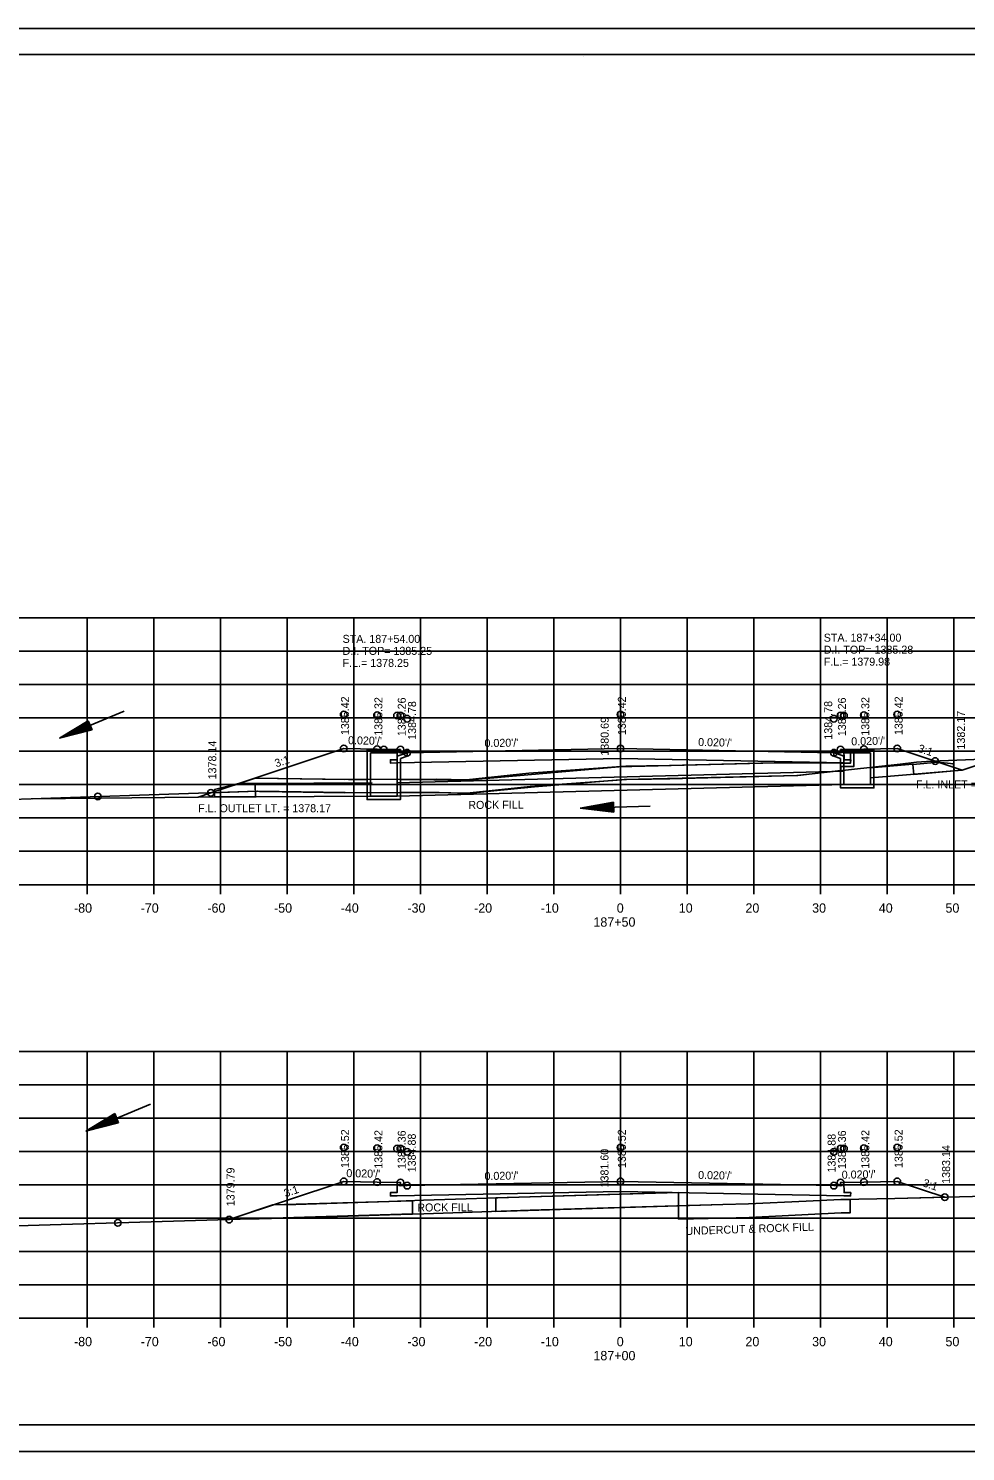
# Model space of a CAD drawing. Extents: x 1374311 to 1383814, y 384102 to 406278.
# Drawn here: x 1382551.3 to 1382691.8, y 399238.3 to 399451.6 of the extents above; entities that cross this region are included whole.
import ezdxf

# ---------------------------------------------------------------- set-up
doc = ezdxf.new("R2010")
doc.units = 0
for name, color, linetype in [('R_Axis', 7, 'Continuous'), ('R_Axis Annot', 7, 'Continuous'), ('R_Border', 7, 'Continuous'), ('R_Draft', 7, 'Continuous'), ('R_Exist Surface', 7, 'Continuous'), ('R_Fin Surface', 7, 'Continuous'), ('R_Grid', 7, 'Continuous'), ('R_No Plot', 7, 'Continuous'), ('R_Water', 7, 'Continuous'), ('R_Water Annot', 7, 'Continuous'), ('R_Xsect Elev', 7, 'Continuous'), ('R_Xsect Slope', 7, 'Continuous')]:
    doc.layers.add(name, color=color, linetype=linetype)

msp = doc.modelspace()

# ---------------------------------------------------------------- linework, layer by layer
at = {"layer": 'R_Axis'}
for p, q in [((1382500.07, 399323.26), (1382780.07, 399323.26)), ((1382560.07, 399321.86), (1382560.07, 399323.26)), ((1382570.07, 399321.86), (1382570.07, 399323.26)), ((1382580.07, 399321.86), (1382580.07, 399323.26)), ((1382590.07, 399321.86), (1382590.07, 399323.26)), ((1382600.07, 399321.86), (1382600.07, 399323.26)), ((1382610.07, 399321.86), (1382610.07, 399323.26)), ((1382620.07, 399321.86), (1382620.07, 399323.26)), ((1382630.07, 399321.86), (1382630.07, 399323.26)), ((1382640.07, 399321.86), (1382640.07, 399323.26)), ((1382650.07, 399321.86), (1382650.07, 399323.26)), ((1382660.07, 399321.86), (1382660.07, 399323.26)), ((1382670.07, 399321.86), (1382670.07, 399323.26)), ((1382680.07, 399321.86), (1382680.07, 399323.26)), ((1382690.07, 399321.86), (1382690.07, 399323.26)), ((1382500.07, 399258.26), (1382780.07, 399258.26)), ((1382560.07, 399256.86), (1382560.07, 399258.26)), ((1382570.07, 399256.86), (1382570.07, 399258.26)), ((1382580.07, 399256.86), (1382580.07, 399258.26)), ((1382590.07, 399256.86), (1382590.07, 399258.26)), ((1382600.07, 399256.86), (1382600.07, 399258.26)), ((1382610.07, 399256.86), (1382610.07, 399258.26)), ((1382620.07, 399256.86), (1382620.07, 399258.26)), ((1382630.07, 399256.86), (1382630.07, 399258.26)), ((1382640.07, 399256.86), (1382640.07, 399258.26)), ((1382650.07, 399256.86), (1382650.07, 399258.26)), ((1382660.07, 399256.86), (1382660.07, 399258.26)), ((1382670.07, 399256.86), (1382670.07, 399258.26)), ((1382680.07, 399256.86), (1382680.07, 399258.26)), ((1382690.07, 399256.86), (1382690.07, 399258.26))]:
    msp.add_line(p, q, dxfattribs=at)
at = {"layer": 'R_Border'}
for p, q in [((1382482.07, 399447.72), (1382798.25, 399447.72)), ((1382634.59, 399447.46), (1382634.59, 399447.46)), ((1382634.59, 399447.46), (1382634.59, 399447.46)), ((1382798.25, 399242.26), (1382482.07, 399242.26))]:
    msp.add_line(p, q, dxfattribs=at)
at = {"layer": 'R_Draft'}
for p, q in [((1382560.23, 399347.84), (1382555.91, 399345.22)), ((1382560.28, 399347.72), (1382556.68, 399345.54)), ((1382560.33, 399347.6), (1382557.47, 399345.87)), ((1382560.71, 399346.68), (1382557.47, 399345.87)), ((1382560.38, 399347.49), (1382558.24, 399346.19)), ((1382560.67, 399346.8), (1382558.24, 399346.19)), ((1382560.43, 399347.37), (1382559.02, 399346.52)), ((1382560.62, 399346.92), (1382559.02, 399346.52)), ((1382560.48, 399347.25), (1382559.79, 399346.84)), ((1382560.57, 399347.04), (1382559.79, 399346.84)), ((1382560.81, 399346.45), (1382560.23, 399347.84)), ((1382560.81, 399346.45), (1382555.91, 399345.22)), ((1382560.76, 399346.57), (1382556.68, 399345.54)), ((1382639.01, 399335.64), (1382634.03, 399334.75)), ((1382639.05, 399334.14), (1382634.03, 399334.75)), ((1382639.01, 399335.51), (1382634.87, 399334.77)), ((1382639.05, 399334.26), (1382634.87, 399334.77)), ((1382639.02, 399335.38), (1382635.73, 399334.8)), ((1382639.04, 399334.39), (1382635.73, 399334.8)), ((1382639.02, 399335.26), (1382636.56, 399334.82)), ((1382639.04, 399334.51), (1382636.56, 399334.82)), ((1382639.02, 399335.13), (1382637.4, 399334.84)), ((1382639.04, 399334.64), (1382637.4, 399334.84)), ((1382639.03, 399335), (1382638.24, 399334.86)), ((1382639.03, 399334.77), (1382638.24, 399334.86)), ((1382639.05, 399334.14), (1382639.01, 399335.64)), ((1382564.22, 399288.94), (1382559.9, 399286.32)), ((1382564.8, 399287.55), (1382559.9, 399286.32)), ((1382564.27, 399288.82), (1382560.67, 399286.64)), ((1382564.75, 399287.67), (1382560.67, 399286.64)), ((1382564.32, 399288.7), (1382561.46, 399286.97)), ((1382564.7, 399287.79), (1382561.46, 399286.97)), ((1382564.37, 399288.59), (1382562.23, 399287.29)), ((1382564.65, 399287.9), (1382562.23, 399287.29)), ((1382564.42, 399288.47), (1382563.01, 399287.62)), ((1382564.6, 399288.02), (1382563.01, 399287.62)), ((1382564.47, 399288.35), (1382563.78, 399287.94)), ((1382564.56, 399288.14), (1382563.78, 399287.94)), ((1382564.8, 399287.55), (1382564.22, 399288.94))]:
    msp.add_line(p, q, dxfattribs=at)
at = {"layer": 'R_Exist Surface'}
for points in [[(1382500.07, 399334.37), (1382510.43, 399334.69), (1382527.78, 399335.34), (1382534.42, 399335.64), (1382539.03, 399335.78), (1382548.75, 399336.04), (1382566.43, 399336.65), (1382585.65, 399337.26), (1382585.92, 399337.25), (1382586.17, 399337.24), (1382598.72, 399337.02), (1382612.52, 399337.1), (1382614.64, 399337.05), (1382617.04, 399336.96), (1382626.51, 399337.97), (1382640.95, 399339.02), (1382643.98, 399339.06), (1382644.7, 399339.06), (1382647.47, 399339.15), (1382666.52, 399339.63), (1382681.99, 399341.33), (1382684.47, 399341.65), (1382686.71, 399341.77), (1382700.73, 399342.33)], [(1382500.07, 399270.23), (1382514.59, 399270.74), (1382528.36, 399271.27), (1382539, 399271.68), (1382549.56, 399272.1), (1382556.16, 399272.3), (1382566.35, 399272.61), (1382583.01, 399273.1), (1382585.89, 399273.19), (1382591.43, 399273.33), (1382605.4, 399273.78), (1382610.59, 399273.94), (1382626.52, 399274.45), (1382641.59, 399274.91), (1382655.44, 399275.29), (1382659.27, 399275.39), (1382667.92, 399275.8), (1382673.11, 399276.05), (1382681.19, 399276.21), (1382698.7, 399276.67)]]:
    msp.add_lwpolyline(points, dxfattribs=at)
at = {"layer": 'R_Fin Surface'}
for p, q in [((1382648.75, 399277.11), (1382648.75, 399273.11)), ((1382655.44, 399275.29), (1382648.75, 399275.11)), ((1382648.75, 399275.11), (1382648.75, 399273.11)), ((1382673.11, 399276.05), (1382667.92, 399275.8)), ((1382674.53, 399276.08), (1382673.11, 399276.05))]:
    msp.add_line(p, q, dxfattribs=at)
for points in [[(1382551.81, 399336.15), (1382576.73, 399336.4), (1382578.64, 399337.04), (1382598.56, 399343.68), (1382598.56, 399343.68), (1382603.56, 399343.58), (1382606.56, 399343.52), (1382606.56, 399343.52), (1382607.06, 399343.52), (1382607.06, 399343.52), (1382607.07, 399343.02), (1382608.07, 399343.04), (1382608.07, 399343.04), (1382640.07, 399343.68), (1382640.07, 399343.68), (1382672.07, 399343.04), (1382672.07, 399343.04), (1382673.07, 399343.02), (1382673.07, 399343.02), (1382673.08, 399343.52), (1382673.58, 399343.52), (1382673.58, 399343.52), (1382676.58, 399343.58), (1382676.58, 399343.58), (1382676.58, 399343.58), (1382681.58, 399343.68), (1382691.33, 399340.43), (1382696.52, 399342.16)], [(1382673.58, 399343.52), (1382673.59, 399341.99), (1382674.59, 399341.99), (1382674.58, 399341.49), (1382673.58, 399341.51), (1382640.07, 399342.18), (1382606.56, 399341.51), (1382605.56, 399341.49), (1382605.57, 399341.99), (1382606.57, 399341.99), (1382606.56, 399343.52)], [(1382585.28, 399339.25), (1382598.73, 399339.02), (1382612.53, 399339.1), (1382614.69, 399339.05), (1382616.97, 399338.96), (1382626.33, 399339.96), (1382640.87, 399341.02), (1382643.96, 399341.06), (1382644.66, 399341.06), (1382647.41, 399341.15), (1382667.02, 399341.64)], [(1382581.38, 399273.05), (1382581.38, 399273.05), (1382598.56, 399278.78), (1382598.56, 399278.78), (1382603.56, 399278.68), (1382606.56, 399278.62), (1382606.56, 399278.62), (1382607.06, 399278.62), (1382607.06, 399278.62), (1382607.07, 399278.12), (1382608.07, 399278.14), (1382608.07, 399278.14), (1382608.07, 399278.14), (1382640.07, 399278.78), (1382640.07, 399278.78), (1382672.07, 399278.14), (1382673.07, 399278.12), (1382673.07, 399278.12), (1382673.08, 399278.62), (1382673.58, 399278.62), (1382673.58, 399278.62), (1382676.58, 399278.68), (1382676.58, 399278.68), (1382676.58, 399278.68), (1382681.58, 399278.78), (1382681.58, 399278.78), (1382688.7, 399276.41)], [(1382673.58, 399278.62), (1382673.59, 399277.1), (1382674.59, 399277.09), (1382674.58, 399276.59), (1382673.58, 399276.61), (1382640.07, 399277.28), (1382606.56, 399276.61), (1382605.56, 399276.59), (1382605.57, 399277.09), (1382606.57, 399277.1), (1382606.56, 399278.62)], [(1382587.93, 399275.24), (1382591.37, 399275.32), (1382605.34, 399275.78), (1382610.53, 399275.94), (1382626.46, 399276.45), (1382641.53, 399276.91), (1382648.75, 399277.11)], [(1382648.75, 399273.11), (1382655.49, 399273.29), (1382659.35, 399273.39), (1382673.18, 399274.05), (1382674.53, 399274.08), (1382674.53, 399276.07)], [(1382648.75, 399273.11), (1382655.49, 399273.29), (1382659.35, 399273.39), (1382673.18, 399274.05), (1382674.53, 399274.08), (1382674.53, 399276.07)], [(1382667.92, 399275.8), (1382659.27, 399275.39), (1382655.44, 399275.29)], [(1382674.53, 399276.07), (1382674.53, 399276.08)]]:
    msp.add_lwpolyline(points, dxfattribs=at)
for points in [[(1382607.09, 399339.05), (1382607.09, 399337.06), (1382612.85, 399337.1), (1382617.02, 399336.94), (1382627.15, 399337.93), (1382640.61, 399339.01), (1382666.67, 399339.64), (1382673.13, 399340.4), (1382673.08, 399341.53), (1382663.39, 399341.52), (1382639.81, 399340.93), (1382617.08, 399338.94)], [(1382585.28, 399339.25), (1382578.61, 399337.05), (1382585.56, 399337.26), (1382602.09, 399337.03), (1382602.08, 399339.04), (1382599.29, 399339.01)], [(1382648.75, 399277.11), (1382621.37, 399276.29), (1382621.37, 399274.27), (1382648.75, 399275.11)], [(1382587.93, 399275.24), (1382581.38, 399273.05), (1382608.89, 399273.9), (1382608.89, 399275.87)]]:
    msp.add_lwpolyline(points, close=True, dxfattribs=at)
at = {"layer": 'R_Grid'}
for p, q in [((1382500.07, 399363.26), (1382780.07, 399363.26)), ((1382560.07, 399323.26), (1382560.07, 399363.26)), ((1382570.07, 399323.26), (1382570.07, 399363.26)), ((1382580.07, 399323.26), (1382580.07, 399363.26)), ((1382590.07, 399323.26), (1382590.07, 399363.26)), ((1382600.07, 399323.26), (1382600.07, 399363.26)), ((1382610.07, 399323.26), (1382610.07, 399363.26)), ((1382620.07, 399323.26), (1382620.07, 399363.26)), ((1382630.07, 399323.26), (1382630.07, 399363.26)), ((1382640.07, 399323.26), (1382640.07, 399363.26)), ((1382650.07, 399323.26), (1382650.07, 399363.26)), ((1382660.07, 399323.26), (1382660.07, 399363.26)), ((1382670.07, 399323.26), (1382670.07, 399363.26)), ((1382680.07, 399323.26), (1382680.07, 399363.26)), ((1382690.07, 399323.26), (1382690.07, 399363.26)), ((1382500.07, 399358.26), (1382780.07, 399358.26)), ((1382500.07, 399353.26), (1382780.07, 399353.26)), ((1382500.07, 399348.26), (1382780.07, 399348.26)), ((1382500.07, 399343.26), (1382780.07, 399343.26)), ((1382500.07, 399338.26), (1382780.07, 399338.26)), ((1382500.07, 399333.26), (1382780.07, 399333.26)), ((1382500.07, 399328.26), (1382780.07, 399328.26)), ((1382500.07, 399323.26), (1382780.07, 399323.26)), ((1382500.07, 399298.26), (1382780.07, 399298.26)), ((1382560.07, 399258.26), (1382560.07, 399298.26)), ((1382570.07, 399258.26), (1382570.07, 399298.26)), ((1382580.07, 399258.26), (1382580.07, 399298.26)), ((1382590.07, 399258.26), (1382590.07, 399298.26)), ((1382600.07, 399258.26), (1382600.07, 399298.26)), ((1382610.07, 399258.26), (1382610.07, 399298.26)), ((1382620.07, 399258.26), (1382620.07, 399298.26)), ((1382630.07, 399258.26), (1382630.07, 399298.26)), ((1382640.07, 399258.26), (1382640.07, 399298.26)), ((1382650.07, 399258.26), (1382650.07, 399298.26)), ((1382660.07, 399258.26), (1382660.07, 399298.26)), ((1382670.07, 399258.26), (1382670.07, 399298.26)), ((1382680.07, 399258.26), (1382680.07, 399298.26)), ((1382690.07, 399258.26), (1382690.07, 399298.26)), ((1382500.07, 399293.26), (1382780.07, 399293.26)), ((1382500.07, 399288.26), (1382780.07, 399288.26)), ((1382500.07, 399283.26), (1382780.07, 399283.26)), ((1382500.07, 399278.26), (1382780.07, 399278.26)), ((1382500.07, 399273.26), (1382780.07, 399273.26)), ((1382500.07, 399268.26), (1382780.07, 399268.26)), ((1382500.07, 399263.26), (1382780.07, 399263.26)), ((1382500.07, 399258.26), (1382780.07, 399258.26))]:
    msp.add_line(p, q, dxfattribs=at)
at = {"layer": 'R_No Plot'}
for p, q in [((1382469.67, 399451.62), (1382803, 399451.62)), ((1382469.67, 399238.28), (1382803, 399238.28))]:
    msp.add_line(p, q, dxfattribs=at)
for points in [[(1382469.66, 399451.62), (1382803, 399451.62), (1382803, 399238.28), (1382469.66, 399238.28)], [(1382715.99, 399447.72), (1382715.99, 399437.84), (1382751.72, 399437.84), (1382751.72, 399434.92), (1382774.92, 399434.92), (1382774.92, 399410.59), (1382798.25, 399410.59), (1382798.25, 399242.26), (1382482.07, 399242.26), (1382482.07, 399447.72)], [(1382578.64, 399337.04), (1382585.65, 399337.26), (1382585.92, 399337.25), (1382586.17, 399337.24), (1382598.72, 399337.02), (1382612.52, 399337.1), (1382614.64, 399337.05), (1382617.04, 399336.96), (1382626.51, 399337.97), (1382640.95, 399339.02), (1382643.98, 399339.06), (1382644.7, 399339.06), (1382647.47, 399339.15), (1382666.52, 399339.63), (1382681.99, 399341.33), (1382684.47, 399341.65), (1382686.71, 399341.77), (1382687.25, 399341.79), (1382681.58, 399343.68), (1382676.58, 399343.58), (1382673.58, 399343.52), (1382673.59, 399341.99), (1382674.59, 399341.99), (1382674.58, 399341.49), (1382673.58, 399341.51), (1382640.07, 399342.18), (1382606.56, 399341.51), (1382605.56, 399341.49), (1382605.57, 399341.99), (1382606.57, 399341.99), (1382606.56, 399343.52), (1382603.56, 399343.58), (1382598.56, 399343.68), (1382578.64, 399337.04)], [(1382581.38, 399273.05), (1382583.01, 399273.1), (1382585.89, 399273.19), (1382591.43, 399273.33), (1382605.4, 399273.78), (1382610.59, 399273.94), (1382626.52, 399274.45), (1382641.59, 399274.91), (1382655.44, 399275.29), (1382659.27, 399275.39), (1382667.92, 399275.8), (1382673.11, 399276.05), (1382681.19, 399276.21), (1382688.7, 399276.41), (1382681.58, 399278.78), (1382676.58, 399278.68), (1382673.58, 399278.62), (1382673.59, 399277.1), (1382674.59, 399277.09), (1382674.58, 399276.59), (1382673.58, 399276.61), (1382640.07, 399277.28), (1382606.56, 399276.61), (1382605.56, 399276.59), (1382605.57, 399277.09), (1382606.57, 399277.1), (1382606.56, 399278.62), (1382603.56, 399278.68), (1382598.56, 399278.78), (1382581.38, 399273.05)]]:
    msp.add_lwpolyline(points, close=True, dxfattribs=at)
for centre in [(1382598.56, 399348.78), (1382598.56, 399348.78), (1382603.56, 399348.68), (1382603.56, 399348.68), (1382606.56, 399348.62), (1382606.56, 399348.62), (1382607.06, 399348.62), (1382607.06, 399348.62), (1382640.07, 399348.78), (1382640.07, 399348.78), (1382673.08, 399348.62), (1382673.08, 399348.62), (1382673.58, 399348.62), (1382673.58, 399348.62), (1382676.58, 399348.68), (1382676.58, 399348.68), (1382681.58, 399348.78), (1382681.58, 399348.78), (1382608.07, 399348.14), (1382608.07, 399348.14), (1382672.07, 399348.14), (1382672.07, 399348.14), (1382598.56, 399343.68), (1382603.56, 399343.58), (1382604.57, 399343.51), (1382607.06, 399343.52), (1382608.07, 399343.04), (1382640.07, 399343.68), (1382672.07, 399343.04), (1382673.08, 399343.52), (1382676.58, 399343.58), (1382681.58, 399343.68), (1382687.25, 399341.79), (1382561.68, 399336.49), (1382561.68, 399336.49), (1382561.68, 399336.49), (1382561.68, 399336.49), (1382578.64, 399337.04), (1382578.64, 399337.04), (1382598.56, 399283.85), (1382598.56, 399283.85), (1382603.56, 399283.75), (1382603.56, 399283.75), (1382606.56, 399283.69), (1382606.56, 399283.69), (1382607.06, 399283.69), (1382607.06, 399283.69), (1382608.07, 399283.21), (1382608.07, 399283.21), (1382640.07, 399283.85), (1382640.07, 399283.85), (1382672.07, 399283.21), (1382672.07, 399283.21), (1382673.08, 399283.69), (1382673.08, 399283.69), (1382673.58, 399283.69), (1382673.58, 399283.69), (1382676.58, 399283.75), (1382676.58, 399283.75), (1382681.58, 399283.85), (1382681.58, 399283.85), (1382598.56, 399278.78), (1382603.56, 399278.68), (1382607.06, 399278.62), (1382608.07, 399278.14), (1382640.07, 399278.78), (1382672.07, 399278.14), (1382673.08, 399278.62), (1382676.58, 399278.68), (1382681.58, 399278.78), (1382688.7, 399276.41), (1382564.68, 399272.56), (1382564.68, 399272.56), (1382564.68, 399272.56), (1382564.68, 399272.56), (1382581.38, 399273.05), (1382581.38, 399273.05)]:
    msp.add_circle(centre, 0.5, dxfattribs=at)
at = {"layer": 'R_Water'}
for p, q in [((1382565.61, 399349.26), (1382555.91, 399345.22)), ((1382602.07, 399343.52), (1382606.82, 399343.52)), ((1382602.07, 399342.02), (1382602.07, 399343.52)), ((1382602.57, 399342.02), (1382602.57, 399343.02)), ((1382602.57, 399343.02), (1382606.57, 399343.02)), ((1382606.9, 399343.35), (1382606.57, 399343.02)), ((1382608.07, 399343.04), (1382606.57, 399342.52)), ((1382606.57, 399342.02), (1382606.57, 399342.52)), ((1382606.9, 399343.35), (1382606.82, 399343.52)), ((1382608.07, 399342.51), (1382607.07, 399342.16)), ((1382672.07, 399343.06), (1382673.57, 399342.54)), ((1382672.07, 399342.53), (1382673.07, 399342.19)), ((1382673.24, 399343.38), (1382673.32, 399343.54)), ((1382673.24, 399343.38), (1382673.57, 399343.04)), ((1382678.07, 399343.54), (1382673.32, 399343.54)), ((1382677.57, 399343.04), (1382673.57, 399343.04)), ((1382673.57, 399342.04), (1382673.57, 399342.54)), ((1382677.57, 399342.04), (1382677.57, 399343.04)), ((1382678.07, 399342.04), (1382678.07, 399343.54)), ((1382673.65, 399340.26), (1382606.5, 399338.51)), ((1382607.07, 399342.02), (1382607.07, 399342.16)), ((1382673.07, 399342.04), (1382673.07, 399342.19)), ((1382683.91, 399341.31), (1382677.57, 399340.79)), ((1382691.33, 399340.43), (1382677.57, 399339.29)), ((1382602.85, 399338.51), (1382585.3, 399338.44)), ((1382673.65, 399338.26), (1382606.5, 399336.51)), ((1382602.85, 399336.51), (1382576.73, 399336.4)), ((1382644.53, 399335.04), (1382634.03, 399334.75)), ((1382569.59, 399290.36), (1382559.9, 399286.32))]:
    msp.add_line(p, q, dxfattribs=at)
for points in [[(1382608.07, 399342.51), (1382608.07, 399343.04)], [(1382672.07, 399342.53), (1382672.07, 399343.06)], [(1382675.07, 399343.52), (1382675.07, 399340.99), (1382673.07, 399340.99), (1382673.07, 399341.49), (1382674.57, 399341.49), (1382674.57, 399343.51)], [(1382607.07, 399342.02), (1382607.07, 399336.01), (1382604.57, 399336.01), (1382602.07, 399336.01), (1382602.07, 399342.01)], [(1382606.57, 399342.01), (1382606.57, 399336.51), (1382604.57, 399336.51), (1382602.57, 399336.51), (1382602.57, 399342.02)], [(1382678.07, 399342.04), (1382678.07, 399337.76), (1382675.57, 399337.76), (1382673.07, 399337.76), (1382673.07, 399342.04)], [(1382677.57, 399342.04), (1382677.57, 399338.26), (1382675.57, 399338.26), (1382673.57, 399338.26), (1382673.57, 399342.04)]]:
    msp.add_lwpolyline(points, dxfattribs=at)
for points in [[(1382683.91, 399341.29), (1382684.05, 399339.8), (1382690.11, 399340.34), (1382690.01, 399341.37), (1382687.73, 399341.63)], [(1382585.3, 399338.43), (1382585.31, 399336.43), (1382579.18, 399336.42), (1382579.18, 399337.54), (1382582.8, 399338.43)]]:
    msp.add_lwpolyline(points, close=True, dxfattribs=at)

# ---------------------------------------------------------------- texts
at = {"layer": 'R_Axis Annot'}
for s, p in [('-80', (1382558.11, 399319.06)), ('-70', (1382568.11, 399319.06)), ('-60', (1382578.11, 399319.06)), ('-50', (1382588.11, 399319.06)), ('-40', (1382598.11, 399319.06)), ('-30', (1382608.11, 399319.06)), ('-20', (1382618.11, 399319.06)), ('-10', (1382628.11, 399319.06)), ('0', (1382639.51, 399319.06)), ('10', (1382648.81, 399319.06)), ('20', (1382658.81, 399319.06)), ('30', (1382668.81, 399319.06)), ('40', (1382678.81, 399319.06)), ('50', (1382688.81, 399319.06)), ('187+50', (1382636.01, 399316.96)), ('-80', (1382558.11, 399254.06)), ('-70', (1382568.11, 399254.06)), ('-60', (1382578.11, 399254.06)), ('-50', (1382588.11, 399254.06)), ('-40', (1382598.11, 399254.06)), ('-30', (1382608.11, 399254.06)), ('-20', (1382618.11, 399254.06)), ('-10', (1382628.11, 399254.06)), ('0', (1382639.51, 399254.06)), ('10', (1382648.81, 399254.06)), ('20', (1382658.81, 399254.06)), ('30', (1382668.81, 399254.06)), ('40', (1382678.81, 399254.06)), ('50', (1382688.81, 399254.06)), ('187+00', (1382636.01, 399251.96))]:
    msp.add_text(s, height=1.4, dxfattribs=at).set_placement(p)
at = {"layer": 'R_Fin Surface'}
for s, rotation, p in [('ROCK FILL', 0.3163, (1382617.25, 399334.61)), ('ROCK FILL', 0.3163, (1382609.6, 399274.26)), ('UNDERCUT & ROCK FILL', 1.9671, (1382649.83, 399270.73))]:
    msp.add_text(s, height=1.2, rotation=rotation, dxfattribs=at).set_placement(p)
at = {"layer": 'R_Water'}
for s, p in [('F.L. INLET = 1382.17', (1382684.39, 399337.69)), ('F.L. OUTLET LT. = 1378.17', (1382576.72, 399334.12))]:
    msp.add_text(s, height=1.2, rotation=360, dxfattribs=at).set_placement(p)
at = {"layer": 'R_Water Annot'}
for s, p in [('STA. 187+54.00', (1382598.39, 399359.51)), ('STA. 187+34.00', (1382670.55, 399359.69)), ('D.I. TOP= 1385.25', (1382598.39, 399357.71)), ('D.I. TOP= 1385.28', (1382670.55, 399357.89)), ('F.L.= 1378.25', (1382598.39, 399355.91)), ('F.L.= 1379.98', (1382670.55, 399356.09))]:
    msp.add_text(s, height=1.2, dxfattribs=at).set_placement(p)
at = {"layer": 'R_Xsect Elev'}
for s, p in [('1385.42', (1382599.36, 399345.68)), ('1385.32', (1382604.36, 399345.58)), ('1385.26', (1382607.86, 399345.52)), ('1385.42', (1382640.87, 399345.68)), ('1385.26', (1382673.88, 399345.52)), ('1385.32', (1382677.38, 399345.58)), ('1385.42', (1382682.38, 399345.68)), ('1384.78', (1382609.41, 399344.97)), ('1384.78', (1382671.82, 399345)), ('1382.17', (1382691.73, 399343.52)), ('1380.69', (1382638.3, 399342.6)), ('1378.14', (1382579.44, 399339.04)), ('1385.52', (1382599.36, 399280.78)), ('1385.42', (1382604.36, 399280.68)), ('1385.36', (1382607.86, 399280.62)), ('1384.88', (1382609.37, 399280.14)), ('1385.52', (1382640.87, 399280.78)), ('1384.88', (1382672.33, 399280.11)), ('1385.36', (1382673.88, 399280.62)), ('1385.42', (1382677.38, 399280.68)), ('1385.52', (1382682.38, 399280.78)), ('1381.60', (1382638.27, 399277.87)), ('1383.14', (1382689.5, 399278.41)), ('1379.79', (1382582.18, 399275.05))]:
    msp.add_text(s, height=1.2, rotation=90, dxfattribs=at).set_placement(p)
at = {"layer": 'R_Xsect Slope'}
for s, rotation, p in [("0.020'/'", 358.8542, (1382599.2, 399344.32)), ("0.020'/'", 1.1458, (1382619.68, 399343.87)), ("0.020'/'", 358.8542, (1382651.7, 399344.05)), ("0.020'/'", 1.1458, (1382674.69, 399344.14)), ('3:1', 18.4349, (1382588.44, 399340.83)), ('3:1', 341.5651, (1382684.58, 399343.21)), ("0.020'/'", 358.8542, (1382598.94, 399279.42)), ("0.020'/'", 1.1458, (1382673.26, 399279.17)), ("0.020'/'", 1.1458, (1382619.68, 399278.97)), ("0.020'/'", 358.8542, (1382651.7, 399279.15)), ('3:1', 341.5651, (1382685.3, 399278.07)), ('3:1', 18.4349, (1382589.81, 399276.39))]:
    msp.add_text(s, height=1.2, rotation=rotation, dxfattribs=at).set_placement(p)

doc.saveas('drawing.dxf')
